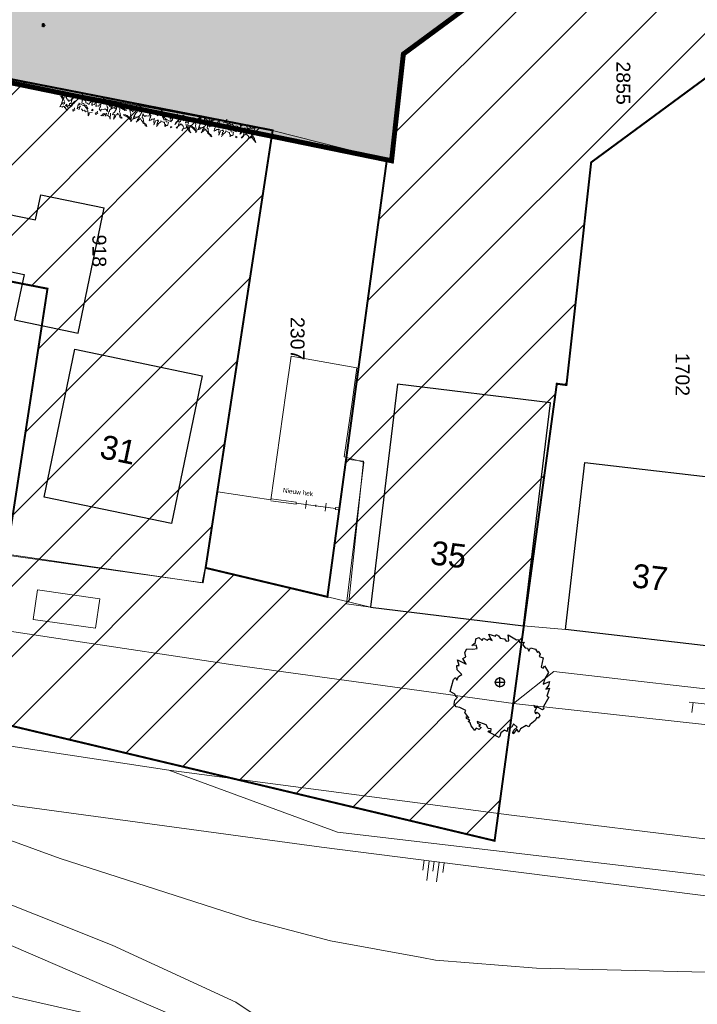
# Model space of a CAD drawing. Extents: x -1000932 to 2054797, y 285738 to 764020.
# Tile 882 of 1056: x 1373465 to 1407586, y 450966 to 500538. Entities that reach past the tile are written whole.
import ezdxf

# ---------------------------------------------------------------- set-up
doc = ezdxf.new("R2010")
doc.units = 0
doc.header["$MEASUREMENT"] = 0
doc.linetypes.add('DASHDOT', pattern=[1, 0.5, -0.25, 0, -0.25])
doc.layers.get('0').update_dxf_attribs({"color": 1, "linetype": 'CONTINUOUS'})
for name, color, linetype in [('--schets pp', 1, 'CONTINUOUS'), ('-boom', 8, 'CONTINUOUS'), ('31.', 7, 'CONTINUOUS'), ('A-0010--', 4, 'CONTINUOUS'), ('A-0900-TERREIN', 14, 'CONTINUOUS'), ('bomen', 1, 'CONTINUOUS')]:
    doc.layers.add(name, color=color, linetype=linetype)
for name, color, linetype, lineweight in [('B01', 1, 'CONTINUOUS', 30), ('B02', 1, 'CONTINUOUS', 30), ('B14', 1, 'CONTINUOUS', 30), ('S02', 7, 'CONTINUOUS', 0), ('S04', 7, 'CONTINUOUS', 0), ('T03', 84, 'CONTINUOUS', 0), ('T13', 84, 'CONTINUOUS', 0), ('V00', 7, 'CONTINUOUS', 0), ('Z02', 7, 'CONTINUOUS', 0)]:
    doc.layers.add(name, color=color, linetype=linetype, lineweight=lineweight)
doc.styles.get("Standard").update_dxf_attribs({"font": 'romans.shx'})
doc.styles.add('Style-INTL_ISO_EQUAL', font='INTL_ISO_EQUAL.shx')

# ---------------------------------------------------------------- blocks, each defined once
blk = doc.blocks.new('S026')
at = {"layer": 'S02', "color": 7, "linetype": 'Continuous', "lineweight": 0}
for p, q in [((0.0196, 0.05), (0.0196, 0)), ((0.2196, 0.05), (0.2196, 0)), ((0.4196, 0.05), (0.4196, 0)), ((-0.0004, 0), (0.4396, 0)), ((0.1196, 0), (0.1196, -0.05)), ((0.3196, 0), (0.3196, -0.05))]:
    blk.add_line(p, q, dxfattribs=at)
blk = doc.blocks.new('S04')
at = {"layer": 'S04', "color": 7, "linetype": 'Continuous', "lineweight": 0}
for p, q in [((0, 0.0502), (0.0502, 0.0502)), ((0, 0.0251), (0.1004, 0.0251)), ((0, 0), (0.0502, 0)), ((0, -0.0251), (0.1004, -0.0251)), ((0, -0.0502), (0.0502, -0.0502))]:
    blk.add_line(p, q, dxfattribs=at)
blk = doc.blocks.new('eigendomssituatie')
at = {"layer": '--schets pp', "linetype": 'Continuous', "transparency": 33554495}
h = blk.add_hatch(color=140, dxfattribs=at)
h.dxf.hatch_style = 1
h.paths.add_polyline_path([(9221, 16017), (-3884, 17237), (-5436, 504), (0, 0), (-2500, -26949), (-6847, -26546), (-6943, -27582), (-9442, -27350), (-9346, -26314), (-13692, -25911), (-13542, -23750), (-24868, -22700), (-35971, -21670), (-39085, -21481), (-35919, 15171), (-35449, 20057), (-40996, 20385), (-45060, -52868), (-5988, -60874), (-5392, -55500), (3604, -48873)])
at = {"layer": '--schets pp', "color": 140, "linetype": 'Continuous', "const_width": 250}
blk.add_lwpolyline([(9221, 16017), (-3884, 17237), (-5436, 504), (0, 0), (-2500, -26949), (-6847, -26546), (-6943, -27582), (-9442, -27350), (-9346, -26314), (-13692, -25911), (-13542, -23750), (-24868, -22700), (-35971, -21670), (-39085, -21481), (-35919, 15171), (-35449, 20057), (-40996, 20385), (-45060, -52868), (-5988, -60874), (-5392, -55500), (3604, -48873)], close=True, dxfattribs=at)
blk = doc.blocks.new('boom')
at = {"layer": '31.', "color": 7, "linetype": 'Continuous'}
for points in [[(2252, -1106), (2174, -1256), (2210, -1343), (2134, -1385), (1982, -1306), (1886, -1256), (1704, -1162), (1724, -1227), (1831, -1282), (1731, -1475), (1810, -1584), (1849, -1510), (1958, -1566), (2000, -1669), (1928, -1809), (1853, -1770), (1769, -1930), (1516, -2125), (1455, -2242), (1326, -2176), (1036, -2338), (950, -2502), (853, -2352), (667, -2590), (646, -2521), (706, -2406), (860, -2260), (686, -2098), (595, -2253), (372, -2314), (359, -2471), (230, -2404), (44, -2552), (-1, -2709), (-40, -2785), (-597, -2495), (-564, -2431), (-457, -2486), (-449, -2341), (-589, -2322), (-691, -2147), (-1147, -1978), (-1138, -2064), (-977, -2148), (-1064, -2211), (-947, -2272), (-1056, -2379), (-1206, -2301), (-1268, -2419), (-1454, -2198), (-1493, -2035), (-1602, -1968), (-1524, -1910), (-1684, -1827), (-1691, -1726), (-1560, -1794), (-1766, -1521), (-1716, -1425), (-2016, -1269), (-2204, -1239), (-2305, -1092), (-2275, -903), (-2143, -754), (-2228, -709), (-2266, -594), (-2513, -466), (-2348, 139), (-2243, 236), (-2169, 116), (-2080, 288), (-1914, 397), (-2159, 633), (-2173, 849), (-2048, 851), (-2137, 1136), (-1701, 908), (-1864, 1205), (-1716, 1286), (-1765, 1496), (-1667, 1683), (-1367, 1668), (-1156, 1699), (-1191, 1867), (-1412, 1860), (-1226, 2010), (-1212, 2193), (-1060, 2251), (-889, 2107), (-828, 2225), (-644, 2130), (-557, 2193), (-396, 2110), (-496, 2257), (-569, 2431), (-230, 2323), (-186, 2409), (-68, 2347), (6, 2228), (227, 2181), (306, 2072), (441, 2096), (417, 2398), (831, 2139), (923, 2159), (996, 2012), (1218, 2019), (1151, 1891), (1262, 1738), (1393, 1724), (1450, 1572), (1539, 1743), (1787, 1669), (1887, 1495), (1926, 1570), (2020, 1412)], [(2020, 1412), (1980, 1296), (2174, 1237), (2080, 768), (2177, 718), (2238, 836), (2438, 502), (2265, 170), (2180, -89), (2493, 49), (2438, -158), (2305, -345), (2498, -295), (2366, -703), (2463, -753), (2252, -1106)]]:
    blk.add_lwpolyline(points, dxfattribs=at)
blk.add_circle((0, 0), 235, dxfattribs=at)
blk = doc.blocks.new('UNNAMED')
at = {"color": 0}
for p, q in [((-0.5, 0), (0.5, 0)), ((0, -0.5), (0, 0.5))]:
    blk.add_line(p, q, dxfattribs=at)

msp = doc.modelspace()

# ---------------------------------------------------------------- hatches: boundary and pattern name
at = {"layer": '--schets pp', "linetype": 'Continuous'}
h = msp.add_hatch(dxfattribs=at)
h.set_pattern_fill('ANSI31', color=241, scale=20000)
h.set_pattern_definition([(45, (1056624.2, 0), (-1767.767, 1767.767), [])])
edge = h.paths.add_edge_path()
edge.add_line((1412428.905, 599424.851), (1410735.472, 580081.091))
edge.add_line((1410735.472, 580081.091), (1418225.821, 579453.983))
edge.add_line((1418225.821, 579453.983), (1411354.035, 500066.664))
edge.add_line((1411354.035, 500066.664), (1402241.693, 493354.472))
edge.add_line((1402241.693, 493354.472), (1400998.095, 482143.686))
edge.add_line((1400998.095, 482143.686), (1400511.26, 482209.964))
edge.add_line((1400511.26, 482209.964), (1397378.697, 459200.025))
edge.add_line((1397378.697, 459200.025), (1371546.449, 465342.604))
edge.add_line((1371546.449, 465342.604), (1374864.899, 486994.847))
edge.add_line((1374864.899, 486994.847), (1342649.165, 493299.452))
edge.add_line((1342649.165, 493299.452), (1347219.072, 575452.455))
edge.add_arc((1365855.973, 574415.744), 18665.712, 106.9763879, 176.8161015, ccw=False)
edge.add_line((1360406.003, 592268.101), (1378561.723, 598455.689))
edge.add_arc((1392338.578, 564014.999), 37093.974, 88.4396865, 111.8022388, ccw=False)
edge.add_line((1393348.618, 601095.219), (1394872.404, 600961.82))
edge.add_line((1394872.404, 600961.82), (1412428.905, 599424.851))
edge = h.paths.add_edge_path(flags=16)
edge.add_line((1401594.9, 590335.058), (1399898.151, 570953.43))
edge.add_line((1399898.151, 570953.43), (1407398.264, 570325.504))
edge.add_line((1407398.264, 570325.504), (1401781.368, 505435.484))
edge.add_line((1401781.368, 505435.484), (1392785.423, 498809.03))
edge.add_line((1392785.423, 498809.03), (1392189.306, 493435.155))
edge.add_line((1392189.306, 493435.155), (1391951.613, 493467.515))
edge.add_line((1391951.613, 493467.515), (1388958.392, 471481.093))
edge.add_line((1388958.392, 471481.093), (1382827.439, 472938.955))
edge.add_line((1382827.439, 472938.955), (1386203.274, 494965.624))
edge.add_line((1386203.274, 494965.624), (1353117.485, 501440.499))
edge.add_line((1353117.485, 501440.499), (1357203.637, 574897.046))
edge.add_arc((1365855.973, 574415.744), 8665.712, 106.1143616, 176.8161015, ccw=False)
edge.add_line((1363450.757, 582740.977), (1382053.36, 589080.866))
edge.add_arc((1392338.578, 564014.999), 27093.974, 89.0254668, 112.3096958, ccw=False)
edge.add_line((1392799.392, 591105.053), (1394000.298, 590999.921))
edge.add_line((1394000.298, 590999.921), (1401594.9, 590335.058))

# ---------------------------------------------------------------- linework, layer by layer
at = {"layer": '--schets pp', "color": 241, "linetype": 'Continuous', "const_width": 100}
for points in [[(1412428.905, 599424.851), (1410735.472, 580081.091), (1418225.821, 579453.983), (1411354.035, 500066.664), (1402241.693, 493354.472), (1400998.095, 482143.686), (1400511.26, 482209.964), (1397378.697, 459200.025), (1371546.449, 465342.604), (1374864.899, 486994.847), (1342649.165, 493299.452), (1347219.072, 575452.455, -0.314530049), (1360406.003, 592268.101), (1378561.723, 598455.689, -0.102292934), (1393348.618, 601095.219), (1394872.404, 600961.82)], [(1401594.9, 590335.058), (1399898.151, 570953.43), (1407398.264, 570325.504), (1401781.368, 505435.484), (1392785.423, 498809.03), (1392189.306, 493435.155), (1391951.613, 493467.515), (1388958.392, 471481.093), (1382827.439, 472938.955), (1386203.274, 494965.624), (1353117.485, 501440.499), (1357203.637, 574897.046, -0.318668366), (1363450.757, 582740.977), (1382053.36, 589080.866, -0.10194762), (1392799.392, 591105.053), (1394000.298, 590999.921)]]:
    msp.add_lwpolyline(points, format="xyb", close=True, dxfattribs=at)
at = {"color": 7, "linetype": 'Continuous', "lineweight": 13}
for points in [[(1374559.208, 500270.702), (1374758.353, 500252.234)], [(1374581.669, 500197.484), (1374735.54, 500325.234)], [(1374722.482, 500184.421), (1374594.735, 500338.296)], [(1374649.368, 500161.796), (1374667.845, 500360.921)]]:
    msp.add_lwpolyline(points, dxfattribs=at)
at = {"layer": 'A-0010--', "color": 14, "linetype": 'DASHDOT', "lineweight": 13}
msp.add_lwpolyline([(1391955.376, 493495.155), (1392189.306, 493435.155)], dxfattribs=at)
at = {"layer": 'A-0900-TERREIN', "color": 14, "linetype": 'Continuous', "lineweight": 13}
for points in [[(1383595.032, 591361.78), (1362758.032, 583958.78, 0.325245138), (1355655.034, 574135.78), (1354955.032, 560602.78), (1354741.665, 559083.78), (1354609.665, 555824.78), (1354517.032, 554612.78), (1354018.032, 546438.78), (1354018.032, 546438.78), (1353521.032, 540316.78), (1353521.032, 540316.78), (1352963.144, 531197.927), (1357955.768, 530926.426), (1356869.764, 510955.933), (1351877.14, 511227.434), (1350459.032, 487040.78), (1350082.032, 477392.78), (1367540.032, 474405.78), (1382648.032, 472192.78), (1382811.353, 472942.78), (1388958.392, 471481.093), (1391128.423, 470963.905)], [(1383595.032, 591361.78), (1362758.032, 583958.78, 0.325245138), (1355655.034, 574135.78), (1354955.032, 560602.78), (1354697.437, 557017.708), (1354517.032, 554612.78), (1354517.032, 554612.78), (1354018.032, 546438.78), (1353699.245, 543593.936), (1353594.632, 541670.195), (1353521.032, 540316.78), (1353039.032, 532296.78), (1352979.229, 531197.052), (1351716.121, 508265.25), (1351559.032, 505842.78), (1350459.032, 487040.78), (1350082.032, 477392.78), (1367540.032, 474405.78), (1382648.032, 472192.78), (1382811.353, 472942.78), (1388958.392, 471481.093), (1391128.423, 470963.905)]]:
    msp.add_lwpolyline(points, format="xyb", dxfattribs=at)
at = {"layer": 'A-0900-TERREIN', "color": 7, "linetype": 'Continuous', "lineweight": 13}
for points in [[(1375849.411, 495988.827), (1375905.724, 496073.968), (1375880.216, 496172.968), (1375965.423, 496242.812), (1375979.083, 496324.78), (1376035.306, 496315.405), (1376109.704, 496539.562), (1376204.298, 496634.28), (1376173.653, 496639.374), (1376114.833, 496570.218), (1376057.564, 496511.484), (1376051.575, 496475.718), (1375995.349, 496485.109), (1375964.638, 496427.015), (1375895.517, 496485.999), (1375902.321, 496526.921), (1375851.235, 496535.421), (1375818.005, 496588.265), (1375828.31, 496649.734), (1375924.595, 496786.03), (1375828.31, 496649.734), (1375787.411, 496656.577), (1375753.087, 496641.14), (1375696.864, 496650.53), (1375678.126, 496538.046), (1375716.364, 496421.187), (1375678.126, 496538.046), (1375630.446, 496661.593), (1375551.942, 496790.452), (1375467.673, 496883.499), (1375508.501, 496781.952), (1375545.942, 496723.187), (1375539.993, 496687.374), (1375609.989, 496601.968), (1375618.442, 496463.78), (1375583.454, 496375.093), (1375594.513, 496320.687), (1375620.954, 496353.046), (1375661.857, 496346.218), (1375730.189, 496376.827), (1375725.915, 496351.28), (1375719.11, 496310.374), (1375677.982, 496285.546), (1375621.767, 496294.937), (1375594.513, 496320.687), (1375554.47, 496269.39), (1375487.802, 496154.437), (1375538.263, 496172.265), (1375600.419, 496135.64), (1375665.173, 496177.374), (1375721.567, 496167.968), (1375730.04, 496092.812), (1375755.669, 496120.218), (1375803.306, 496028.03), (1375849.411, 495988.827)], [(1375826.357, 496166.218), (1375835.755, 496222.437), (1375845.149, 496278.859), (1375813.587, 496247.171), (1375771.876, 496217.327), (1375788.864, 496193.515), (1375826.357, 496166.218)], [(1376006.255, 496141.452), (1376101.888, 496209.53), (1376141.989, 496292.312), (1376189.7, 496326.39), (1376242.571, 496391.28), (1376274.267, 496454.296), (1376219.544, 496410.905), (1376162.454, 496351.952), (1376092.571, 496311.093), (1376080.634, 496239.515), (1376008.86, 496219.812), (1376006.255, 496141.452)], [(1377916.903, 495763.843), (1377961.274, 495903.702), (1377987.021, 495930.905), (1377995.56, 495982.03), (1378069.704, 496048.64), (1378204.505, 496099.687), (1378050.985, 496093.78), (1378081.642, 496151.734), (1378148.173, 496203.812), (1378161.79, 496285.624), (1378219.974, 496349.624), (1378103.017, 496248.14), (1377998.868, 496160.28), (1377946.107, 496253.312), (1377892.431, 496309.562), (1377883.11, 496379.405), (1377789.263, 496447.78), (1377767.962, 496509.155), (1377682.657, 496565.39), (1377708.333, 496466.562), (1377834.372, 496371.78), (1377856.646, 496252.499), (1377866.829, 496156.046), (1377910.259, 496101.515), (1377894.872, 496009.343), (1377889.743, 495978.687), (1377879.536, 495917.312), (1377826.724, 496010.202), (1377776.314, 496055.577), (1377745.622, 496028.999), (1377680.872, 496018.796), (1377563.122, 496038.468), (1377545.247, 495931.093), (1377466.868, 496028.265), (1377490.716, 496045.312), (1377502.708, 496117.015), (1377534.228, 496148.546), (1377555.603, 496276.468), (1377487.396, 496245.671), (1377430.138, 496186.921), (1377348.333, 496200.593), (1377300.626, 496166.53), (1377322.88, 496299.546), (1377316.739, 496452.952), (1377351.868, 496473.546), (1377316.739, 496452.952), (1377239.181, 496271.327), (1377136.927, 496256.89), (1377105.247, 496225.39), (1377098.466, 496310.577), (1377138.489, 496330.359), (1377148.751, 496391.687), (1377130.04, 496436.812), (1377171.052, 496429.999), (1377162.415, 496505.187), (1377198.419, 496562.171), (1377162.415, 496505.187), (1377128.325, 496489.655), (1377095.075, 496416.405), (1377023.517, 496365.296), (1376984.294, 496350.655), (1376971.489, 496273.999), (1376856.337, 496340.484), (1376794.993, 496350.749), (1376788.044, 496436.155), (1376725.884, 496472.78), (1376766.79, 496497.468), (1376776.181, 496553.687), (1376694.38, 496504.312), (1376658.61, 496510.265), (1376615.806, 496475.405), (1376606.407, 496419.202), (1376593.607, 496342.327), (1376701.095, 496324.405), (1376732.591, 496198.109), (1376785.591, 496231.468), (1376831.603, 496223.78), (1376839.208, 496143.53), (1376890.29, 496071.968), (1376881.763, 496020.859), (1376796.575, 496108.655), (1376739.384, 496175.968), (1376657.595, 496221.155), (1376551.837, 496281.015), (1376449.587, 496329.624), (1376472.626, 496278.468), (1376464.903, 496232.296), (1376403.439, 496274.249), (1376390.583, 496197.437), (1376380.376, 496136.062), (1376365.81, 496049.03), (1376400.997, 496101.093), (1376459.759, 496138.593), (1376530.509, 496184.562), (1376490.982, 496158.905), (1376478.341, 496082.937), (1376442.642, 496004.687)], [(1376471.833, 496555.749), (1376484.634, 496632.405), (1376421.61, 496600.874), (1376417.341, 496575.327), (1376471.833, 496555.749)], [(1378480.271, 496303.952), (1378474.126, 496273.484), (1378510.564, 496218.39), (1378571.575, 496179.593), (1378594.884, 496137.843), (1378666.876, 496075.718), (1378718.829, 496044.015), (1378759.439, 496035.812), (1378864.966, 495982.515), (1378762.278, 495971.609), (1378711.583, 496008.28), (1378670.751, 496016.546), (1378622.122, 496063.593), (1378581.462, 496071.827), (1378525.579, 496136.046), (1378496.247, 496200.093), (1378461.591, 496133.124), (1378501.857, 495992.64), (1378483.368, 495901.171), (1378517.888, 495835.859), (1378533.821, 495705.593), (1378582.399, 495632.312), (1378624.091, 495576.265), (1378593.489, 495582.452), (1378527.474, 495595.859), (1378489.064, 495693.484), (1378480.107, 495753.64), (1378444.415, 495760.859), (1378410.974, 495831.046), (1378351.868, 495747.859), (1378331.56, 495751.968), (1378278.446, 495725.562), (1378291.657, 495659.437), (1378190.509, 495526.374), (1378216.306, 495653.515), (1378238.892, 495765.249), (1378135.177, 495749.265), (1378171.966, 495826.546), (1378237.189, 495887.405), (1378290.251, 495966.734), (1378334.142, 496052.999), (1378351.692, 496139.499), (1378357.837, 496169.984), (1378351.692, 496139.499), (1378321.153, 496145.671), (1378298.485, 496033.749), (1378305.7, 496069.343), (1378219.357, 496086.78), (1378226.567, 496122.374), (1378286.614, 496157.952), (1378338.505, 496179.187), (1378357.837, 496169.984), (1378426.138, 496193.155), (1378435.415, 496238.843), (1378480.271, 496303.952), (1378486.458, 496334.484)], [(1376162.032, 495918.234), (1376170.024, 495966.249), (1376242.442, 495990.921), (1376221.189, 496052.452), (1376229.716, 496103.562), (1376221.189, 496052.452), (1376121.001, 495995.609), (1376152.931, 495934.265), (1376150.024, 495917.046)], [(1377108.345, 495871.499), (1376970.173, 495852.515), (1376956.403, 495777.765), (1376909.771, 495690.359), (1376908.044, 495776.171), (1376902.083, 495965.796), (1376780.97, 495893.296), (1376725.708, 495980.78), (1376652.36, 495945.155), (1376573.228, 496042.89)], [(1377142.142, 495951.843), (1377154.942, 496028.499), (1377091.919, 495996.968), (1377087.649, 495971.421), (1377142.142, 495951.843)], [(1377313.177, 495747.655), (1377321.169, 495795.671), (1377393.579, 495820.359), (1377372.333, 495881.874), (1377380.864, 495932.984), (1377372.333, 495881.874), (1377272.149, 495825.03), (1377304.075, 495763.687), (1377301.169, 495746.468)], [(1377776.239, 495685.14), (1377780.142, 495708.53), (1377820.88, 495701.749), (1377722.79, 495775.874), (1377728.774, 495811.843), (1377703.2, 495816.124), (1377648.7, 495804.187), (1377641.853, 495763.124), (1377686.739, 495748.999), (1377680.052, 495727.687), (1377651.954, 495697.593), (1377681.017, 495714.562), (1377697.169, 495747.234), (1377648.642, 495740.984), (1377648.642, 495740.984), (1377648.642, 495740.984), (1377648.642, 495740.984), (1377648.642, 495740.984), (1377599.212, 495728.234), (1377596.735, 495703.093), (1377557.337, 495729.952), (1377555.032, 495707.312)], [(1378032.052, 495832.109), (1378026.071, 495533.437), (1377980.036, 495652.015), (1377898.927, 495713.843), (1377787.985, 495778.812), (1377858.353, 495830.234)], [(1379068.423, 495418.359), (1379074.567, 495448.843), (1379038.13, 495503.937), (1378977.118, 495542.718), (1378953.81, 495584.468), (1378881.817, 495646.609), (1378829.864, 495678.312), (1378789.255, 495686.499), (1378683.728, 495739.796), (1378786.415, 495750.718), (1378837.11, 495714.046), (1378877.942, 495705.765), (1378926.571, 495658.718), (1378967.232, 495650.484), (1379023.114, 495586.28), (1379052.446, 495522.218), (1379087.103, 495589.202), (1379046.837, 495729.687), (1379065.325, 495821.155), (1379030.806, 495886.452), (1379014.872, 496016.734), (1378966.294, 496089.999), (1378924.603, 496146.062), (1378955.204, 496139.859), (1379021.22, 496126.468), (1379059.63, 496028.827), (1379068.587, 495968.671), (1379104.278, 495961.468), (1379137.72, 495891.28), (1379196.825, 495974.468), (1379217.134, 495970.343), (1379270.247, 495996.765), (1379257.036, 496062.89), (1379358.185, 496195.937), (1379332.388, 496068.812), (1379309.802, 495957.077), (1379413.517, 495973.046), (1379376.728, 495895.78), (1379311.505, 495834.905), (1379258.442, 495755.577), (1379214.552, 495669.312), (1379197.001, 495582.827), (1379190.857, 495552.343), (1379197.001, 495582.827), (1379227.54, 495576.655), (1379250.208, 495688.562), (1379242.993, 495652.968), (1379329.337, 495635.546), (1379322.126, 495599.952), (1379262.079, 495564.359), (1379210.189, 495543.14), (1379190.857, 495552.343), (1379122.556, 495529.171), (1379113.278, 495483.468), (1379068.423, 495418.359), (1379062.235, 495387.843)], [(1379631.79, 495958.484), (1379587.419, 495818.609), (1379561.673, 495791.405), (1379553.134, 495740.296), (1379478.989, 495673.687), (1379344.189, 495622.64), (1379497.708, 495628.546), (1379467.052, 495570.593), (1379400.521, 495518.499), (1379386.903, 495436.702), (1379328.72, 495372.702), (1379445.677, 495474.187), (1379549.825, 495562.046), (1379602.587, 495468.999), (1379656.263, 495412.749), (1379665.583, 495342.905), (1379759.431, 495274.53), (1379780.732, 495213.171), (1379866.036, 495156.921), (1379840.36, 495255.765), (1379714.321, 495350.53), (1379692.048, 495469.827), (1379681.864, 495566.28), (1379638.435, 495620.796), (1379653.821, 495712.984), (1379658.95, 495743.64), (1379669.157, 495804.999), (1379721.97, 495712.109), (1379772.38, 495666.734), (1379803.071, 495693.327), (1379867.821, 495703.53), (1379985.571, 495683.859), (1380003.446, 495791.218), (1380081.825, 495694.062), (1380057.978, 495677.015), (1380045.985, 495605.296), (1380014.466, 495573.78), (1379993.091, 495445.859), (1380061.298, 495476.655), (1380118.556, 495535.39), (1380200.36, 495521.718), (1380248.067, 495555.796), (1380225.814, 495422.765), (1380231.954, 495269.359), (1380196.825, 495248.765), (1380231.954, 495269.359), (1380309.513, 495450.999), (1380411.767, 495465.437), (1380443.446, 495496.937), (1380450.228, 495411.749), (1380410.204, 495391.952), (1380399.942, 495330.64), (1380418.653, 495285.499), (1380377.642, 495292.312), (1380386.278, 495217.14), (1380350.274, 495160.14), (1380386.278, 495217.14), (1380420.368, 495232.655), (1380453.618, 495305.905), (1380525.177, 495357.015), (1380564.399, 495371.655), (1380577.204, 495448.312), (1380692.357, 495381.827), (1380753.7, 495371.577), (1380760.649, 495286.155), (1380822.81, 495249.53), (1380781.903, 495224.843), (1380772.513, 495168.624), (1380854.314, 495218.015), (1380890.083, 495212.062), (1380932.888, 495246.921), (1380942.286, 495303.124), (1380955.087, 495379.999), (1380847.599, 495397.921), (1380816.103, 495524.218), (1380763.103, 495490.843), (1380717.091, 495498.53), (1380709.485, 495578.78), (1380658.403, 495650.343), (1380666.931, 495701.452), (1380752.118, 495613.671), (1380809.31, 495546.359), (1380891.099, 495501.171), (1380996.857, 495441.312), (1381099.107, 495392.702), (1381076.067, 495443.859), (1381083.79, 495490.015), (1381145.255, 495448.062), (1381158.11, 495524.89), (1381168.317, 495586.249), (1381182.884, 495673.28), (1381147.696, 495621.218), (1381088.935, 495583.718), (1381018.185, 495537.765), (1381057.712, 495563.421), (1381070.353, 495639.39), (1381106.052, 495717.624)], [(1379516.642, 495890.218), (1379522.622, 496188.874), (1379568.657, 496070.296), (1379649.767, 496008.484), (1379760.708, 495943.499), (1379690.341, 495892.077)], [(1379772.454, 496037.187), (1379768.552, 496013.78), (1379727.814, 496020.577), (1379825.903, 495946.452), (1379819.919, 495910.468), (1379845.493, 495906.187), (1379899.993, 495918.124), (1379906.841, 495959.187), (1379861.954, 495973.312), (1379868.642, 495994.624), (1379896.739, 496024.734), (1379867.677, 496007.765), (1379851.524, 495975.093), (1379900.052, 495981.327), (1379900.052, 495981.327), (1379900.052, 495981.327), (1379900.052, 495981.327), (1379900.052, 495981.327), (1379949.482, 495994.077), (1379951.958, 496019.234), (1379991.357, 495992.359), (1379993.661, 496015.015)], [(1380235.517, 495974.671), (1380227.524, 495926.655), (1380155.114, 495901.952), (1380176.36, 495840.452), (1380167.829, 495789.343), (1380176.36, 495840.452), (1380276.544, 495897.296), (1380244.618, 495958.64), (1380247.524, 495975.859)], [(1380406.552, 495770.484), (1380393.751, 495693.827), (1380456.774, 495725.343), (1380461.044, 495750.89), (1380406.552, 495770.484)], [(1380440.349, 495850.827), (1380578.521, 495869.796), (1380592.29, 495944.562), (1380638.923, 496031.952), (1380640.649, 495946.14), (1380646.61, 495756.53), (1380767.724, 495829.015), (1380822.985, 495741.546), (1380896.333, 495777.171), (1380975.466, 495679.421)], [(1381386.661, 495804.093), (1381378.669, 495756.077), (1381306.251, 495731.39), (1381327.505, 495669.874), (1381318.978, 495618.765), (1381327.505, 495669.874), (1381427.692, 495726.718), (1381395.763, 495788.062), (1381398.669, 495805.28)], [(1381699.282, 495733.499), (1381642.97, 495648.359), (1381668.478, 495549.359), (1381583.271, 495479.515), (1381569.61, 495397.53), (1381513.388, 495406.921), (1381438.989, 495182.765), (1381344.396, 495088.03), (1381375.04, 495082.937), (1381433.86, 495152.109), (1381491.13, 495210.827), (1381497.118, 495246.593), (1381553.345, 495237.218), (1381584.056, 495295.312), (1381653.177, 495236.312), (1381646.372, 495195.405), (1381697.458, 495186.89), (1381730.689, 495134.062), (1381720.384, 495072.593), (1381624.099, 494936.28), (1381720.384, 495072.593), (1381761.282, 495065.749), (1381795.607, 495081.171), (1381851.829, 495071.796), (1381870.567, 495184.265), (1381832.329, 495301.124), (1381870.567, 495184.265), (1381918.247, 495060.718), (1381996.751, 494931.859), (1382081.021, 494838.827), (1382040.192, 494940.374), (1382002.751, 494999.14), (1382008.7, 495034.937), (1381938.704, 495120.359), (1381930.251, 495258.546), (1381965.239, 495347.234), (1381954.181, 495401.624), (1381927.739, 495369.265), (1381886.837, 495376.109), (1381818.505, 495345.484), (1381822.778, 495371.03), (1381829.583, 495411.952), (1381870.712, 495436.765), (1381926.927, 495427.374), (1381954.181, 495401.624), (1381994.224, 495452.937), (1382060.892, 495567.89), (1382010.431, 495550.046), (1381948.274, 495586.671), (1381883.521, 495544.952), (1381827.126, 495554.359), (1381818.653, 495629.499), (1381793.024, 495602.109), (1381745.388, 495694.28), (1381699.282, 495733.499)], [(1381542.439, 495580.874), (1381446.806, 495512.78), (1381406.704, 495429.999), (1381358.993, 495395.937), (1381306.122, 495331.03), (1381274.427, 495268.03), (1381329.149, 495311.405), (1381386.239, 495370.374), (1381456.122, 495411.234), (1381468.06, 495482.796), (1381539.833, 495502.515), (1381542.439, 495580.874)], [(1381722.337, 495556.109), (1381712.939, 495499.874), (1381703.544, 495443.468), (1381735.107, 495475.14), (1381776.817, 495504.984), (1381759.829, 495528.796), (1381722.337, 495556.109)], [(1382340.282, 494878.89), (1382345.837, 494909.468), (1382308.337, 494963.859), (1382246.587, 495001.452), (1382222.474, 495042.734), (1382149.29, 495103.468), (1382096.735, 495134.155), (1382055.974, 495141.577), (1381949.435, 495192.812), (1382051.888, 495205.718), (1382103.286, 495170.03), (1382144.271, 495162.546), (1382193.798, 495116.452), (1382234.61, 495108.999), (1382291.728, 495045.89), (1382322.294, 494982.421), (1382355.646, 495050.046), (1382312.669, 495189.734), (1382329.384, 495281.53), (1382293.607, 495346.171), (1382275.149, 495476.109), (1382225.161, 495548.421), (1382182.392, 495603.655), (1382213.107, 495598.062), (1382279.368, 495585.937), (1382319.665, 495489.077), (1382329.786, 495429.093), (1382365.607, 495422.577), (1382400.403, 495353.046), (1382457.888, 495437.359), (1382478.271, 495433.655), (1382530.864, 495461.093), (1382516.372, 495526.937), (1382614.923, 495661.921), (1382591.595, 495534.327), (1382571.181, 495422.171), (1382674.564, 495440.155), (1382639.278, 495362.187), (1382575.247, 495300.062), (1382523.735, 495219.718), (1382481.521, 495132.624), (1382465.653, 495045.796), (1382460.099, 495015.218), (1382465.653, 495045.796), (1382496.302, 495040.218), (1382516.798, 495152.562), (1382510.274, 495116.843), (1382596.942, 495101.077), (1382590.419, 495065.359), (1382531.075, 495028.609), (1382479.607, 495006.39), (1382460.099, 495015.218), (1382392.259, 494990.718), (1382383.868, 494944.843), (1382340.282, 494878.89), (1382334.685, 494848.249)], [(1382893.079, 495429.812), (1382851.427, 495289.109), (1382826.212, 495261.421), (1382818.665, 495210.155), (1382745.825, 495142.109), (1382612.04, 495088.468), (1382765.415, 495097.343), (1382735.888, 495038.812), (1382670.38, 494985.437), (1382658.349, 494903.39), (1382601.415, 494838.28), (1382716.384, 494941.999), (1382818.81, 495031.874), (1382873.368, 494939.859), (1382928.122, 494884.655), (1382938.794, 494815.015), (1383033.946, 494748.468), (1383056.431, 494687.53), (1383142.81, 494632.952), (1383115.228, 494731.265), (1382987.376, 494823.577), (1382962.794, 494942.421), (1382950.743, 495038.655), (1382906.267, 495092.327), (1382919.86, 495184.78), (1382924.396, 495215.53), (1382933.415, 495277.093), (1382988.017, 495185.249), (1383039.294, 495140.843), (1383069.466, 495168.03), (1383134.009, 495179.484), (1383252.114, 495162.093), (1383267.907, 495269.78), (1383348.153, 495174.155), (1383324.642, 495156.655), (1383314.04, 495084.734), (1383283.138, 495052.593), (1383264.243, 494924.28), (1383331.841, 494956.405), (1383387.954, 495016.234), (1383470.005, 495004.155), (1383517.044, 495039.14), (1383497.372, 494905.718), (1383506.482, 494752.452), (1383471.759, 494731.187), (1383506.482, 494752.452), (1383580.509, 494935.562), (1383682.462, 494951.968), (1383713.528, 494984.077), (1383721.958, 494899.046), (1383682.321, 494878.468), (1383673.251, 494816.968), (1383692.833, 494772.202), (1383651.696, 494778.218), (1383661.79, 494703.234), (1383626.899, 494645.546), (1383661.79, 494703.234), (1383695.571, 494719.405), (1383727.396, 494793.28), (1383797.95, 494845.78), (1383836.88, 494861.171), (1383848.2, 494938.062), (1383964.618, 494873.827), (1384026.149, 494864.765), (1384034.755, 494779.499), (1384097.61, 494744.077), (1384057.192, 494718.609), (1384048.892, 494662.218), (1384129.716, 494713.171), (1384165.599, 494707.905), (1384207.72, 494743.593), (1384216.028, 494799.968), (1384227.337, 494877.077), (1384119.521, 494892.921), (1384085.583, 495018.577), (1384033.239, 494984.187), (1383987.087, 494990.984), (1383977.931, 495071.062), (1383925.47, 495141.624), (1383933.009, 495192.89), (1384019.88, 495106.765), (1384078.36, 495040.577), (1384161.013, 494996.984), (1384267.907, 494939.187), (1384371.083, 494892.562), (1384347.056, 494943.265), (1384353.884, 494989.562), (1384416.149, 494948.812), (1384427.513, 495025.874), (1384436.532, 495087.421), (1384449.407, 495174.718), (1384415.235, 495121.984), (1384357.212, 495083.359), (1384287.364, 495036.03), (1384326.388, 495062.452), (1384337.552, 495138.655), (1384371.732, 495217.562)], [(1382779.278, 495359.327), (1382779.47, 495658.046), (1382827.794, 495540.39), (1382910.083, 495480.155), (1383022.267, 495417.343), (1382952.903, 495364.562)], [(1383032.192, 495511.234), (1383028.743, 495487.765), (1382987.884, 495493.765), (1383087.392, 495421.546), (1383082.107, 495385.468), (1383107.755, 495381.687), (1383162.013, 495394.671), (1383168.064, 495435.859), (1383122.911, 495449.109), (1383129.189, 495470.546), (1383156.696, 495501.187), (1383127.97, 495483.655), (1383112.45, 495450.671), (1383160.849, 495457.859), (1383160.849, 495457.859), (1383160.849, 495457.859), (1383160.849, 495457.859), (1383160.849, 495457.859), (1383210.024, 495471.562), (1383212.013, 495496.749), (1383251.923, 495470.655), (1383253.786, 495493.343)], [(1383496.38, 495457.702), (1383489.317, 495409.53), (1383417.403, 495383.437), (1383439.833, 495322.359), (1383432.294, 495271.093), (1383439.833, 495322.359), (1383538.899, 495381.124), (1383505.79, 495441.843), (1383508.36, 495459.109)], [(1383671.337, 495256.859), (1383660.024, 495179.968), (1383722.427, 495212.702), (1383726.2, 495238.327), (1383671.337, 495256.859)], [(1383703.571, 495337.843), (1383841.353, 495359.484), (1383853.669, 495434.499), (1383898.599, 495522.78), (1383901.989, 495437.03), (1383911.622, 495247.562), (1384031.31, 495322.39), (1384088.255, 495235.999), (1384160.899, 495273.03), (1384241.907, 495176.843)], [(1384650.614, 495309.452), (1384643.556, 495261.296), (1384571.626, 495235.202), (1384594.071, 495174.109), (1384586.532, 495122.843), (1384594.071, 495174.109), (1384693.134, 495232.89), (1384660.024, 495293.593), (1384662.599, 495310.874)], [(1384964.544, 495244.937), (1384909.892, 495158.702), (1384937.31, 495060.218), (1384853.474, 494988.749), (1384841.403, 494906.515), (1384785.009, 494914.812), (1384714.97, 494689.249), (1384622.228, 494592.702), (1384652.962, 494588.218), (1384710.435, 494658.499), (1384766.556, 494718.327), (1384771.853, 494754.202), (1384828.247, 494745.905), (1384857.829, 494804.593), (1384928.079, 494746.937), (1384922.067, 494705.905), (1384973.31, 494698.39), (1385007.556, 494646.202), (1384998.442, 494584.546), (1384904.817, 494446.405), (1384998.442, 494584.546), (1385039.47, 494578.499), (1385073.485, 494594.593), (1385129.884, 494586.296), (1385146.439, 494699.124), (1385105.939, 494815.218), (1385146.439, 494699.124), (1385196.501, 494576.53), (1385277.485, 494449.202), (1385363.544, 494357.812), (1385320.755, 494458.546), (1385282.181, 494516.577), (1385287.435, 494552.499), (1385215.798, 494636.546), (1385204.669, 494774.53), (1385237.935, 494863.89), (1385225.821, 494918.062), (1385200.013, 494885.187), (1385158.985, 494891.234), (1385091.263, 494859.296), (1385095.036, 494884.921), (1385101.048, 494925.968), (1385141.689, 494951.577), (1385198.075, 494943.28), (1385225.821, 494918.062), (1385264.864, 494970.124), (1385329.29, 495086.359), (1385279.189, 495067.546), (1385216.333, 495102.952), (1385152.399, 495059.984), (1385095.833, 495068.296), (1385085.907, 495143.265), (1385060.814, 495115.374), (1385011.399, 495206.609), (1384964.544, 495244.937)], [(1381076.86, 495166.577), (1381064.06, 495089.921), (1381127.083, 495121.437), (1381131.353, 495146.984), (1381076.86, 495166.577)], [(1384810.685, 495089.296), (1384716.392, 495019.359), (1384677.899, 494935.827), (1384630.86, 494900.827), (1384579.251, 494834.921), (1384548.786, 494771.312), (1384602.657, 494815.749), (1384658.595, 494875.796), (1384727.673, 494918.015), (1384738.224, 494989.796), (1384809.599, 495010.89), (1384810.685, 495089.296)], [(1384991.028, 495068.015), (1384982.72, 495011.609), (1384974.423, 494955.03), (1385005.364, 494987.312), (1385046.493, 495017.968), (1385029.044, 495041.452), (1384991.028, 495068.015)], [(1384353.22, 494666.062), (1384341.907, 494589.155), (1384404.31, 494621.905), (1384408.083, 494647.53), (1384353.22, 494666.062)]]:
    msp.add_lwpolyline(points, dxfattribs=at)
at = {"layer": 'A-0900-TERREIN', "color": 8, "linetype": 'Continuous', "lineweight": 13}
for points in [[(1382661.376, 482607.234), (1381112.29, 475165.546), (1374696.321, 476501.905), (1376244.376, 483943.765)], [(1398827.314, 470025.609), (1400194.353, 481246.749), (1392485.298, 482186.093), (1391128.423, 470963.921)]]:
    msp.add_lwpolyline(points, close=True, dxfattribs=at)
at = {"layer": 'A-0900-TERREIN', "color": 14, "linetype": 'Continuous', "lineweight": 13}
for points in [[(1390043.407, 471222.499), (1390777.032, 478317.78), (1389901.458, 478408.312)], [(1386122.255, 476412.624), (1387391.868, 476244.421)], [(1386107.032, 476313.78), (1387378.739, 476145.312)], [(1387391.872, 476244.452), (1387378.739, 476145.312)], [(1387385.306, 476194.874), (1389367.982, 475932.249)], [(1387854.708, 475930.952), (1387907.235, 476327.484)], [(1388370.075, 476013.999), (1388383.208, 476113.124)], [(1388846.052, 475799.64), (1388898.571, 476196.171)], [(1389361.415, 475882.671), (1389374.548, 475981.812)], [(1389374.54, 475981.765), (1389570.638, 475955.78)], [(1389361.411, 475882.655), (1389555.415, 475856.952)]]:
    msp.add_lwpolyline(points, dxfattribs=at)
at = {"layer": 'B01', "flags": 128}
for points in [[(1376244.298, 483941.921), (1382661.298, 482605.921), (1381112.298, 475166.921), (1374696.298, 476502.921), (1376244.298, 483941.921)], [(1398827.298, 470028.921), (1400194.298, 481245.921), (1392485.298, 482184.921), (1391128.298, 470966.921)], [(1401526.298, 474788.921), (1401922.298, 478238.921), (1410292.298, 477277.921), (1409896.298, 473828.921)], [(1400956.298, 469829.921), (1401526.298, 474788.921)], [(1391128.298, 470966.921), (1398827.298, 470028.921)], [(1409326.298, 468868.921), (1400956.298, 469829.921)]]:
    msp.add_lwpolyline(points, dxfattribs=at)
at = {"layer": 'B02', "flags": 128}
msp.add_lwpolyline([(1371288.298, 491071.921), (1370715.298, 488323.921), (1373687.298, 487704.921), (1373212.298, 485422.921), (1376414.298, 484755.921), (1377726.298, 491057.921)], dxfattribs=at)
at = {"layer": 'B14', "flags": 128}
msp.add_lwpolyline([(1371288.298, 491071.921), (1374259.298, 490453.921), (1374524.298, 491724.921), (1377726.298, 491057.921)], dxfattribs=at)
at = {"layer": 'T03', "flags": 128}
msp.add_lwpolyline([(1400956.298, 469829.921), (1398827.298, 470028.921)], dxfattribs=at)
at = {"layer": 'T13', "flags": 128}
for points in [[(1394334.298, 458159.921), (1388667.298, 458879.921), (1373217.298, 460980.921), (1367802.298, 462723.921), (1360809.298, 465424.921)], [(1360181.298, 454285.921), (1385509.298, 448542.921), (1359534.298, 459746.921), (1353172.298, 463053.921)], [(1477844.298, 451061.921), (1453088.298, 452943.921), (1433066.298, 453799.921), (1413582.298, 455715.921), (1394334.298, 458159.921)]]:
    msp.add_lwpolyline(points, dxfattribs=at)
at = {"layer": 'V00', "flags": 128}
for points in [[(1392785.423, 498809.03), (1401781.368, 505435.484)], [(1392189.306, 493435.155), (1392785.423, 498809.03)], [(1382811.353, 472942.765), (1386203.274, 494965.624)], [(1386203.274, 494965.624), (1391955.376, 493495.155)], [(1388958.392, 471481.093), (1391955.376, 493495.155)], [(1390206.298, 481278.921), (1390438.298, 483009.921), (1387134.298, 483594.921), (1386866.298, 481728.921)], [(1355526.298, 476413.921), (1357017.298, 476141.921), (1372086.298, 473678.921), (1382706.298, 472178.921), (1383436.298, 476758.921), (1386106.298, 476368.921), (1386866.298, 481728.921)], [(1391128.298, 470966.921), (1389916.298, 471128.921), (1390796.298, 478268.921), (1389806.298, 478528.921), (1390206.298, 481278.921)], [(1398337.298, 466103.921), (1384316.298, 468033.921), (1366465.298, 470724.921), (1366095.298, 470726.921), (1364748.298, 469980.921), (1364400.298, 469969.921), (1355130.298, 471716.921)], [(1374355.298, 471827.921), (1377499.298, 471375.921), (1377287.298, 469895.921), (1374142.298, 470347.921), (1374355.298, 471827.921)], [(1417792.298, 465783.921), (1410914.298, 466513.921), (1400362.298, 467721.921), (1398337.298, 466103.921)], [(1351239.298, 466252.921), (1360518.298, 461334.921), (1364124.298, 459694.921), (1370286.298, 457068.921), (1378124.298, 453944.921), (1384352.298, 451075.921), (1385893.298, 450036.921), (1389697.298, 446856.921)], [(1380979.298, 462756.921), (1366157.298, 464997.921), (1359350.298, 466145.921), (1359630.298, 465722.921), (1362098.298, 464090.921), (1365285.298, 462481.921), (1371767.298, 459659.921), (1375501.298, 458306.921), (1385151.298, 455198.921), (1389120.298, 454163.921), (1393719.298, 453317.921)], [(1419388.298, 463791.921), (1398337.298, 466103.921)], [(1380979.298, 462756.921), (1389470.298, 459639.921), (1413026.298, 456858.921), (1434395.298, 454534.921), (1442287.298, 455574.921)], [(1380979.298, 462756.921), (1398091.298, 460502.921), (1409064.298, 459163.921), (1442287.298, 455574.921)], [(1393719.298, 453317.921), (1394409.298, 453190.921), (1399485.298, 452790.921), (1413002.298, 452467.921), (1440782.298, 451589.921), (1458767.298, 450910.921), (1470265.298, 450382.921), (1478668.298, 450525.921), (1481586.298, 451083.921), (1481658.298, 451259.921), (1446845.298, 455368.921), (1442287.298, 455574.921)]]:
    msp.add_lwpolyline(points, dxfattribs=at)
at = {"layer": 'V00', "color": 7, "flags": 128}
msp.add_lwpolyline([(1372357.353, 497523.702), (1386203.274, 494965.624)], dxfattribs=at)

# ---------------------------------------------------------------- block references
at = {"layer": '--schets pp', "linetype": 'Continuous'}
msp.add_blockref('eigendomssituatie', (1398177.036, 554308.852), dxfattribs=at)
at = {"layer": '-boom', "linetype": 'Continuous'}
msp.add_blockref('boom', (1397649.545, 467177.48), dxfattribs=at)
at = {"layer": 'bomen', "xscale": 531.2874016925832, "yscale": 531.2874016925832, "zscale": 531.2874016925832}
msp.add_blockref('UNNAMED', (1397649.545, 467177.48), dxfattribs=at)
at = {"layer": 'S02', "xscale": 10000, "yscale": 10000, "zscale": 10000, "rotation": 173.2801201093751}
msp.add_blockref('S026', (1411537.298, 465664.921), dxfattribs=at)
at = {"layer": 'S04', "xscale": 10000, "yscale": 10000, "zscale": 10000, "rotation": 262.7614143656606}
msp.add_blockref('S04', (1394334.298, 458159.921), dxfattribs=at)

# ---------------------------------------------------------------- texts
at = {"layer": 'A-0010--', "color": 7, "linetype": 'Continuous', "char_height": 702, "attachment_point": 7, "rotation": 270, "line_spacing_factor": 0.933333}
for s, insert in [('{\\fArial|b0|i0|c12|p0;2855}', (1403501.118, 498436.718)), ('{\\fArial|b0|i0|c12|p0;918}', (1377113.462, 489716.718)), ('{\\fArial|b0|i0|c12|p0;2307}', (1387097.462, 485567.718)), ('{\\fArial|b0|i0|c12|p0;1702}', (1406482.462, 483768.718))]:
    msp.add_mtext(s, dxfattribs=dict(at, insert=insert))
at = {"layer": 'A-0010--', "color": 12, "linetype": 'Continuous', "insert": (1377434.29, 478485.593), "char_height": 4.07831, "attachment_point": 7, "rotation": 348.2281786}
msp.add_mtext('{\\fArial|b0|i0|c12|p0;31}', dxfattribs=at)
at = {"layer": 'A-0010--', "color": 7, "linetype": 'Continuous', "insert": (1390154.774, 475386.39), "char_height": 3.85352, "attachment_point": 7}
msp.add_mtext('{\\fArial|b0|i0|c12|p0;25 m}', dxfattribs=at)
at = {"layer": 'A-0900-TERREIN', "color": 7, "linetype": 'Continuous', "insert": (1386708.032, 476732.898), "char_height": 234, "attachment_point": 7, "rotation": 352.8606417, "line_spacing_factor": 0.933333}
msp.add_mtext('{\\fArial|b0|i0|c12|p0;Nieuw hek}', dxfattribs=at)
at = {"layer": 'Z02', "style": 'Style-INTL_ISO_EQUAL'}
for s, rotation, p in [('31', 348.229374, (1377434.298, 478485.921)), ('35', 353.0525893, (1394098.298, 473123.921)), ('37', 353.4509084, (1404246.298, 471968.921))]:
    msp.add_text(s, height=1200, rotation=rotation, dxfattribs=at).set_placement(p)

doc.saveas('drawing.dxf')
